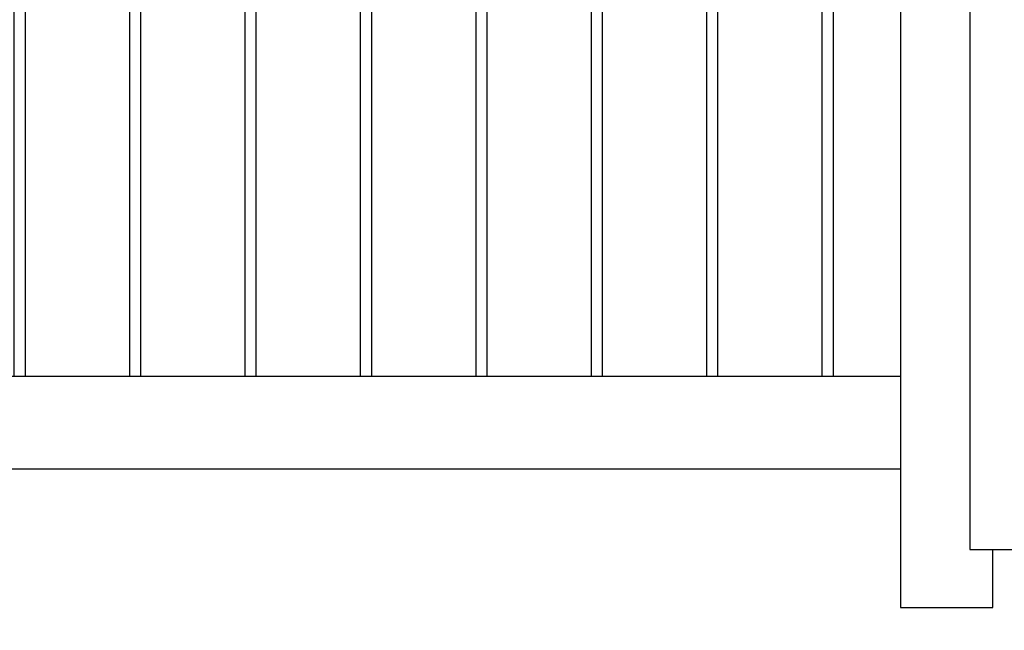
# Model space of a CAD drawing. Header units: inches. Extents: x 43593 to 117387, y -66787 to -26237.
# Tile 309 of 340: x 50514 to 50600, y -27078 to -27025. Entities that reach past the tile are written whole.
import ezdxf

# ---------------------------------------------------------------- set-up
doc = ezdxf.new("R2010")
doc.units = ezdxf.units.IN
doc.header["$MEASUREMENT"] = 0
doc.layers.get('0').update_dxf_attribs({"lineweight": 0})
doc.layers.get('Defpoints').update_dxf_attribs({"lineweight": 0})
doc.layers.add('AW OGRODZENIA', color=253, linetype='Continuous')
doc.styles.add('1-200', font='arial.ttf', dxfattribs={"width": 0.75, "height": 35})
doc.dimstyles.new('1-2001-2', dxfattribs={"dimtxt": 35, "dimasz": 10, "dimexe": 15, "dimexo": 10, "dimgap": 0.09, "dimtad": 0, "dimlfac": 0.5, "dimdsep": 46, "dimtxsty": '1-200', "dimblk": 'OBLIQUE', "dimcen": 0.09, "dimadec": 0, "dimazin": 0, "dimtfac": 1, "dimtdec": 4, "dimtix": 1, "dimtofl": 0, "dimtmove": 0, "dimatfit": 3, "dimldrblk": 'OBLIQUE', "dimfxl": 15, "dimfxlon": 1, "dimtvp": 0.7, "dimtolj": 1, "dimtzin": 0, "dimarcsym": 0})

# ---------------------------------------------------------------- blocks, each defined once
blk = doc.blocks.new('_OBLIQUE')
at = {"color": 0, "linetype": 'ByBlock', "lineweight": -2}
for p, q in [((-0.5, -0.5), (0.5, 0.5)), ((0, 0), (0, 0))]:
    blk.add_line(p, q, dxfattribs=at)
blk = doc.blocks.new('*D2351')
at = {"color": 0, "linetype": 'Continuous', "lineweight": -2, "ltscale": 12}
for p, q in [((50249.737, -27140.498), (50249.737, -27170.498)), ((50949.737, -27140.498), (50949.737, -27170.498)), ((50249.737, -27155.498), (50949.737, -27155.498))]:
    blk.add_line(p, q, dxfattribs=at)
at = {"layer": 'Defpoints', "color": 0}
for p in [(50249.737, -27059.3), (50949.737, -27059.3), (50949.737, -27155.498)]:
    blk.add_point(p, dxfattribs=at)
at = {"color": 0, "lineweight": -2, "xscale": 10, "yscale": 10, "zscale": 10, "rotation": 180}
blk.add_blockref('_OBLIQUE', (50249.737, -27155.498), dxfattribs=at)
at = {"color": 0, "lineweight": -2, "xscale": 10, "yscale": 10, "zscale": 10}
blk.add_blockref('_OBLIQUE', (50949.737, -27155.498), dxfattribs=at)
at = {"color": 0, "linetype": 'Continuous', "ltscale": 8, "insert": (50599.737, -27130.484), "char_height": 35, "attachment_point": 5, "style": '1-200'}
blk.add_mtext('\\A1;300', dxfattribs=at)

msp = doc.modelspace()

# ---------------------------------------------------------------- linework, layer by layer
at = {"layer": 'AW OGRODZENIA'}
for p, q in [((50590.737, -26781.938), (50590.737, -27075.938)), ((50596.737, -26906.196), (50596.737, -27070.938)), ((50277.737, -27055.938), (50590.737, -27055.938)), ((50269.737, -27063.938), (50590.737, -27063.938)), ((50596.737, -27070.938), (50602.737, -27070.938)), ((50598.737, -27075.938), (50598.737, -27070.938)), ((50590.737, -27075.938), (50598.737, -27075.938))]:
    msp.add_line(p, q, dxfattribs=at)
for points in [[(50514.933, -26781.938), (50513.941, -26781.938), (50513.941, -27055.938), (50514.933, -27055.938)], [(50524.933, -26781.938), (50523.941, -26781.938), (50523.941, -27055.938), (50524.933, -27055.938)], [(50534.933, -26781.938), (50533.941, -26781.938), (50533.941, -27055.938), (50534.933, -27055.938)], [(50544.933, -26781.938), (50543.941, -26781.938), (50543.941, -27055.938), (50544.933, -27055.938)], [(50554.933, -26781.938), (50553.941, -26781.938), (50553.941, -27055.938), (50554.933, -27055.938)], [(50564.933, -26781.938), (50563.941, -26781.938), (50563.941, -27055.938), (50564.933, -27055.938)], [(50574.933, -26781.938), (50573.941, -26781.938), (50573.941, -27055.938), (50574.933, -27055.938)], [(50584.933, -26781.938), (50583.941, -26781.938), (50583.941, -27055.938), (50584.933, -27055.938)]]:
    msp.add_lwpolyline(points, close=True, dxfattribs=at)

# ---------------------------------------------------------------- dimensions: what is measured, and where the dimension line sits
at = {"linetype": 'Continuous', "ltscale": 12}
dim = msp.add_linear_dim(base=(50949.737, -27155.498), p1=(50249.737, -27059.3), p2=(50949.737, -27059.3), text='300', dimstyle='1-2001-2', override={"dimtxt": 35}, dxfattribs=at)
dim.commit()
dim.dimension.update_dxf_attribs({"geometry": '*D2351', "text_midpoint": (50599.737, -27130.484)})

doc.saveas('drawing.dxf')
